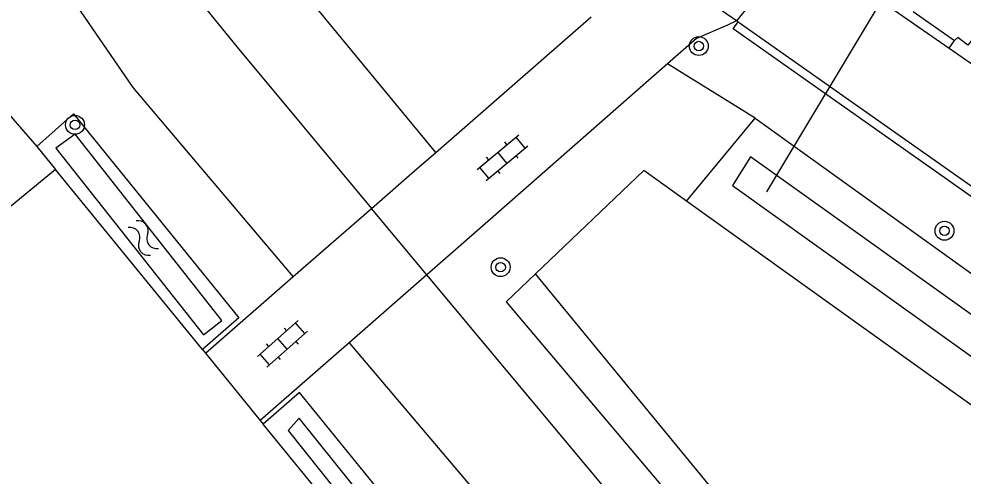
# Model space of a CAD drawing. Extents: x 136000 to 141000, y 400494 to 402006.
# Drawn here: x 136611.8 to 136651.8, y 401335.97 to 401355.34 of the extents above; entities that cross this region are included whole.
import ezdxf

# ---------------------------------------------------------------- set-up
doc = ezdxf.new("R2010")
doc.units = 0
for name, color, linetype in [('gg-afsc-draadraster', 7, 'Continuous'), ('gg-afsc-erfafscheiding', 7, 'Continuous'), ('gg-knt-bronhoudergrens', 7, 'Continuous'), ('gg-knt-onverhard', 7, 'Continuous'), ('gg-knt-verharding', 7, 'Continuous'), ('gg-knt-verharding nz', 7, 'Continuous'), ('gg-kntw-bovenkant insteek waterloop', 7, 'Continuous'), ('gg-kntw-waterlijn', 7, 'Continuous'), ('gg-kwrk-duiker nz buis', 7, 'Continuous'), ('gt-grn-groengrens', 7, 'Continuous'), ('gt-grn-groengrens NZ', 7, 'Continuous'), ('gt-grn-vlakafsluiter', 7, 'Continuous'), ('gt-grn-weggrens', 7, 'Continuous'), ('gt-symb-boom', 7, 'Continuous'), ('gt-symb-klinker verharding', 7, 'Continuous'), ('gt-symb-watersymbool', 7, 'Continuous')]:
    doc.layers.add(name, color=color, linetype=linetype)

# ---------------------------------------------------------------- blocks, each defined once
blk = doc.blocks.new('gt0-BOOM')
at = {"layer": 'gt-symb-boom'}
for radius in [0.4, 0.2]:
    blk.add_circle((0, 0), radius, dxfattribs=at)
blk = doc.blocks.new('gt0-KL1')
at = {"layer": 'gt-symb-klinker verharding'}
for p, q in [((-0.5, 0.3), (-0.5, 0.45)), ((0.5, 0.3), (0.5, 0.45)), ((-1.15, 0.3), (1.15, 0.3)), ((-1, -0.3), (-1, 0.3)), ((0, -0.3), (0, 0.3)), ((1, -0.3), (1, 0.3)), ((-1.15, -0.3), (1.15, -0.3)), ((-0.5, -0.45), (-0.5, -0.3)), ((0.5, -0.45), (0.5, -0.3))]:
    blk.add_line(p, q, dxfattribs=at)
blk = doc.blocks.new('gt0-WA')
at = {"layer": 'gt-symb-watersymbool'}
for centre, start, end in [((-0.323, 0.022), 28.0725, 151.9275), ((0.427, 0.422), 208.0725, 331.9275), ((-0.323, -0.428), 28.0725, 151.9275), ((0.427, -0.028), 208.0725, 331.9275)]:
    blk.add_arc(centre, 0.425, start, end, dxfattribs=at)

msp = doc.modelspace()

# ---------------------------------------------------------------- linework, layer by layer
at = {"layer": 'gg-afsc-draadraster'}
msp.add_line((136640.086, 401347.618), (136638.271, 401348.92), dxfattribs=at)
at = {"layer": 'gg-afsc-erfafscheiding'}
for p, q in [((136619.572, 401341.331), (136619.698, 401341.176)), ((136619.698, 401341.176), (136622.025, 401338.325)), ((136622.025, 401338.325), (136622.151, 401338.17))]:
    msp.add_line(p, q, dxfattribs=at)
at = {"layer": 'gg-knt-bronhoudergrens'}
msp.add_line((136638.271, 401348.92), (136633.684, 401344.537), dxfattribs=at)
msp.add_lwpolyline([(136633.684, 401344.537), (136632.445, 401343.353), (136654.087, 401317.749), (136669.789, 401297.238), (136672.659, 401292.119)], dxfattribs=at)
at = {"layer": 'gg-knt-onverhard'}
for points in [[(136623.421, 401344.422), (136616.638, 401352.428), (136609.359, 401363.009), (136604.239, 401369.07), (136597.798, 401377.88), (136596.84, 401379.759)], [(136604.477, 401376.169), (136604.649, 401375.73), (136606.868, 401371.55), (136621.037, 401354.137), (136626.737, 401347.313)], [(136672.659, 401292.119), (136666.439, 401300.31), (136655.179, 401313.26), (136629.082, 401344.505)], [(136625.792, 401341.624), (136633.887, 401332.069), (136660.806, 401299.62), (136680.297, 401274.659), (136689.581, 401260.598), (136743.346, 401182.818)]]:
    msp.add_lwpolyline(points, dxfattribs=at)
at = {"layer": 'gg-knt-verharding'}
for p, q in [((136642.206, 401355.249), (136636.901, 401358.993)), ((136644.838, 401358.561), (136651.207, 401354.098)), ((136649.68, 401355.652), (136651.435, 401354.421)), ((136629.454, 401349.681), (136636.042, 401355.425)), ((136642.206, 401355.249), (136641.815, 401355.076)), ((136642.271, 401355.209), (136642.206, 401355.249)), ((136651.207, 401354.098), (136651.435, 401354.421)), ((136639.271, 401353.428), (136631.773, 401346.861)), ((136628.558, 401348.9), (136629.454, 401349.681)), ((136626.737, 401347.313), (136628.558, 401348.9)), ((136623.421, 401344.422), (136626.737, 401347.313)), ((136631.773, 401346.861), (136630.866, 401346.067)), ((136630.866, 401346.067), (136629.082, 401344.505)), ((136619.698, 401341.176), (136623.421, 401344.422)), ((136629.082, 401344.505), (136625.792, 401341.624)), ((136625.792, 401341.624), (136622.025, 401338.325))]:
    msp.add_line(p, q, dxfattribs=at)
for points in [[(136653.229, 401355.767), (136652.005, 401354.22), (136651.58, 401354.542), (136651.435, 401354.421)], [(136641.815, 401355.076), (136640.508, 401354.511), (136639.271, 401353.428)], [(136704.277, 401310.982), (136678.192, 401329.465), (136642.054, 401354.918), (136642.271, 401355.209)], [(136642.271, 401355.209), (136678.421, 401329.772), (136704.512, 401311.287)]]:
    msp.add_lwpolyline(points, dxfattribs=at)
at = {"layer": 'gg-knt-verharding nz'}
msp.add_line((136651.207, 401354.098), (136660.799, 401347.414), dxfattribs=at)
at = {"layer": 'gg-kntw-bovenkant insteek waterloop'}
for p, q in [((136640.086, 401347.618), (136642.988, 401351.128)), ((136612.55, 401349.932), (136613.349, 401348.953)), ((136619.572, 401341.331), (136613.349, 401348.953)), ((136715.988, 401293.209), (136640.086, 401347.618))]:
    msp.add_line(p, q, dxfattribs=at)
for points in [[(136612.55, 401349.932), (136614.104, 401351.313), (136621.121, 401342.681), (136619.572, 401341.331)], [(136642.988, 401351.128), (136718.475, 401296.93), (136715.988, 401293.209)], [(136646.694, 401307.572), (136648.288, 401308.792), (136635.441, 401325.064), (136623.691, 401339.519), (136622.151, 401338.17)], [(136641.055, 401314.714), (136633.847, 401323.844), (136622.151, 401338.17)]]:
    msp.add_lwpolyline(points, dxfattribs=at)
at = {"layer": 'gg-kntw-waterlijn'}
for points in [[(136613.367, 401349.862), (136619.619, 401341.954), (136620.39, 401342.563), (136614.173, 401350.449), (136613.367, 401349.862)], [(136642.036, 401348.275), (136677.96, 401322.595), (136715.716, 401295.604), (136716.552, 401296.773), (136695.956, 401311.496), (136653.827, 401341.613), (136642.799, 401349.497), (136642.036, 401348.275)], [(136623.201, 401337.91), (136646.62, 401308.533), (136647.266, 401309.048), (136623.666, 401338.434), (136623.201, 401337.91)]]:
    msp.add_lwpolyline(points, dxfattribs=at)
at = {"layer": 'gg-kwrk-duiker nz buis'}
msp.add_line((136643.484, 401348.02), (136650.332, 401359.414), dxfattribs=at)
at = {"layer": 'gt-grn-groengrens'}
msp.add_line((136642.988, 401351.128), (136639.271, 401353.428), dxfattribs=at)
msp.add_lwpolyline([(136629.454, 401349.681), (136624.07, 401356.23), (136605.682, 401379.087)], dxfattribs=at)
at = {"layer": 'gt-grn-groengrens NZ'}
msp.add_lwpolyline([(136756.711, 401176.257), (136726.68, 401218.87), (136696.68, 401262.46), (136672.56, 401297.45), (136643.266, 401332.884), (136633.684, 401344.537)], dxfattribs=at)
at = {"layer": 'gt-grn-vlakafsluiter'}
msp.add_line((136607.935, 401355.231), (136612.55, 401349.932), dxfattribs=at)
msp.add_lwpolyline([(136613.349, 401348.953), (136602.512, 401340.048), (136601.798, 401341.159), (136601.03, 401340.63), (136597.776, 401338.196), (136598.596, 401337.005), (136577.006, 401320.257), (136600.21, 401287.978), (136641.055, 401314.714)], dxfattribs=at)
at = {"layer": 'gt-grn-weggrens'}
for p, q in [((136644.838, 401358.561), (136642.206, 401355.249)), ((136629.082, 401344.505), (136626.737, 401347.313))]:
    msp.add_line(p, q, dxfattribs=at)

# ---------------------------------------------------------------- block references
at = {"layer": 'gt-symb-boom'}
for p in [(136640.602, 401354.187), (136614.173, 401350.849), (136651.01, 401346.364), (136632.207, 401344.822)]:
    msp.add_blockref('gt0-BOOM', p, dxfattribs=at)
at = {"layer": 'gt-symb-klinker verharding'}
for p, rotation in [((136632.283, 401349.459), 39.8495714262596), ((136622.963, 401341.574), 41.22904927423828)]:
    msp.add_blockref('gt0-KL1', p, dxfattribs=dict(at, rotation=rotation))
at = {"layer": 'gt-symb-watersymbool', "rotation": -50.88391083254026}
msp.add_blockref('gt0-WA', (136617.037, 401346.1), dxfattribs=at)

doc.saveas('drawing.dxf')
